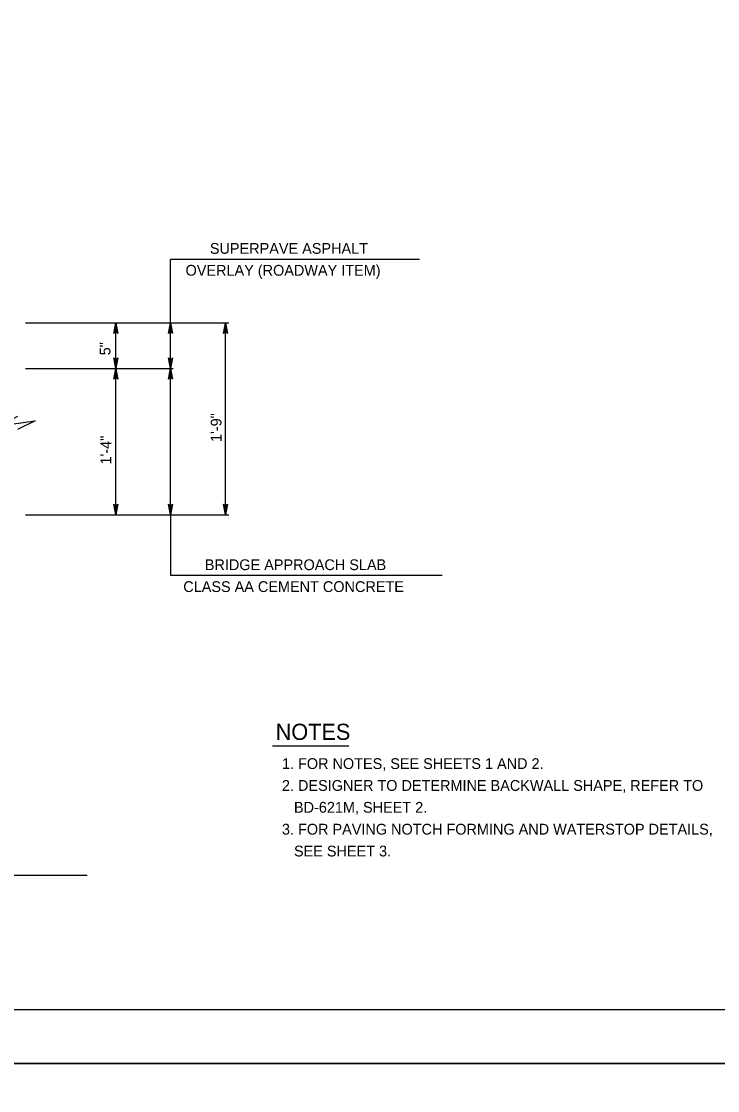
# Model space of a CAD drawing. Extents: x 636530 to 644067, y 294168 to 299122.
# Drawn here: x 640230.9 to 640424.3, y 297131 to 297428 of the extents above; entities that cross this region are included whole.
import ezdxf

# ---------------------------------------------------------------- set-up
doc = ezdxf.new("R2010")
doc.units = 0
doc.layers.add('1', color=7, linetype='Continuous')
doc.layers.add('PLT-BNDY', color=7, linetype='Continuous')

msp = doc.modelspace()

# ---------------------------------------------------------------- linework, layer by layer
at = {"layer": '1'}
for p, q in [((640272.33, 297344.26), (640272.33, 297361.85)), ((640341.45, 297361.85), (640272.33, 297361.85)), ((640231.98, 297344.26), (640288.5, 297344.26)), ((640257.09, 297290.92), (640257.09, 297344.26)), ((640272.33, 297290.92), (640272.33, 297344.26)), ((640287.57, 297290.92), (640287.57, 297344.26)), ((640231.98, 297331.55), (640273.02, 297331.55)), ((640231.98, 297290.92), (640288.5, 297290.92)), ((640272.33, 297290.92), (640272.33, 297274.19)), ((640272.33, 297274.19), (640347.72, 297274.19)), ((640300.61, 297226.78), (640321.85, 297226.78)), ((639979.01, 297190.83), (640249.14, 297190.83)), ((639887.78, 297153.48), (640673.78, 297153.48))]:
    msp.add_line(p, q, dxfattribs=at)
for points in [[(640257.09, 297344.26), (640257.65, 297341.27), (640257.49, 297341.5), (640257.29, 297341.62), (640257.09, 297341.66), (640256.89, 297341.62), (640256.69, 297341.5), (640256.53, 297341.27), (640257.09, 297344.26), (640256.69, 297341.5), (640256.89, 297341.62), (640257.09, 297344.26), (640257.09, 297341.66), (640257.29, 297341.62), (640257.09, 297344.26), (640257.49, 297341.5)], [(640272.33, 297344.26), (640272.89, 297341.27), (640272.73, 297341.5), (640272.53, 297341.62), (640272.33, 297341.66), (640272.13, 297341.62), (640271.93, 297341.5), (640271.77, 297341.27), (640272.33, 297344.26), (640271.93, 297341.5), (640272.13, 297341.62), (640272.33, 297344.26), (640272.33, 297341.66), (640272.53, 297341.62), (640272.33, 297344.26), (640272.73, 297341.5)], [(640287.57, 297344.26), (640288.13, 297341.27), (640287.97, 297341.5), (640287.77, 297341.62), (640287.57, 297341.66), (640287.37, 297341.62), (640287.17, 297341.5), (640287.01, 297341.27), (640287.57, 297344.26), (640287.17, 297341.5), (640287.37, 297341.62), (640287.57, 297344.26), (640287.57, 297341.66), (640287.77, 297341.62), (640287.57, 297344.26), (640287.97, 297341.5)], [(640257.09, 297331.55), (640256.53, 297334.54), (640256.69, 297334.31), (640256.89, 297334.19), (640257.09, 297334.15), (640257.29, 297334.19), (640257.49, 297334.31), (640257.65, 297334.54), (640257.09, 297331.55), (640257.49, 297334.31), (640257.29, 297334.19), (640257.09, 297331.55), (640257.09, 297334.15), (640256.89, 297334.19), (640257.09, 297331.55), (640256.69, 297334.31)], [(640272.33, 297331.55), (640271.77, 297334.54), (640271.93, 297334.31), (640272.13, 297334.19), (640272.33, 297334.15), (640272.53, 297334.19), (640272.73, 297334.31), (640272.89, 297334.54), (640272.33, 297331.55), (640272.73, 297334.31), (640272.53, 297334.19), (640272.33, 297331.55), (640272.33, 297334.15), (640272.13, 297334.19), (640272.33, 297331.55), (640271.93, 297334.31)], [(640257.09, 297331.55), (640257.65, 297328.57), (640257.49, 297328.8), (640257.29, 297328.92), (640257.09, 297328.95), (640256.89, 297328.92), (640256.69, 297328.8), (640256.53, 297328.57), (640257.09, 297331.55), (640256.69, 297328.8), (640256.89, 297328.92), (640257.09, 297331.55), (640257.09, 297328.95), (640257.29, 297328.92), (640257.09, 297331.55), (640257.49, 297328.8)], [(640272.33, 297331.55), (640272.89, 297328.57), (640272.73, 297328.8), (640272.53, 297328.92), (640272.33, 297328.95), (640272.13, 297328.92), (640271.93, 297328.8), (640271.77, 297328.57), (640272.33, 297331.55), (640271.93, 297328.8), (640272.13, 297328.92), (640272.33, 297331.55), (640272.33, 297328.95), (640272.53, 297328.92), (640272.33, 297331.55), (640272.73, 297328.8)], [(640229.77, 297318.18), (640224.58, 297315.64), (640234.73, 297317.02), (640229.77, 297314.66)], [(640257.09, 297290.92), (640256.53, 297293.9), (640256.69, 297293.67), (640256.89, 297293.55), (640257.09, 297293.52), (640257.29, 297293.55), (640257.49, 297293.67), (640257.65, 297293.9), (640257.09, 297290.92), (640257.49, 297293.67), (640257.29, 297293.55), (640257.09, 297290.92), (640257.09, 297293.52), (640256.89, 297293.55), (640257.09, 297290.92), (640256.69, 297293.67)], [(640272.33, 297290.92), (640271.77, 297293.9), (640271.93, 297293.67), (640272.13, 297293.55), (640272.33, 297293.52), (640272.53, 297293.55), (640272.73, 297293.67), (640272.89, 297293.9), (640272.33, 297290.92), (640272.73, 297293.67), (640272.53, 297293.55), (640272.33, 297290.92), (640272.33, 297293.52), (640272.13, 297293.55), (640272.33, 297290.92), (640271.93, 297293.67)], [(640287.57, 297290.92), (640287.01, 297293.9), (640287.17, 297293.67), (640287.37, 297293.55), (640287.57, 297293.52), (640287.77, 297293.55), (640287.97, 297293.67), (640288.13, 297293.9), (640287.57, 297290.92), (640287.97, 297293.67), (640287.77, 297293.55), (640287.57, 297290.92), (640287.57, 297293.52), (640287.37, 297293.55), (640287.57, 297290.92), (640287.17, 297293.67)]]:
    msp.add_lwpolyline(points, dxfattribs=at)
at = {"layer": 'PLT-BNDY'}
for points in [[(639847.78, 297732.48), (640688.78, 297732.48), (640688.78, 297138.48), (639847.78, 297138.48)], [(639847.78, 297138.48), (640688.78, 297138.48), (640688.78, 296544.48), (639847.78, 296544.48)]]:
    msp.add_lwpolyline(points, close=True, dxfattribs=at)

# ---------------------------------------------------------------- texts
at = {"layer": '1'}
for s, rotation, p in [('SUPERPAVE ASPHALT', 360, (640283.23, 297363.41)), ('OVERLAY (ROADWAY ITEM)', 360, (640276.48, 297357.33)), ('5"', 90, (640255.62, 297335.22)), ('1\'-9"', 90, (640286.47, 297311.15)), ('1\'-4"', 90, (640255.83, 297304.9)), ('BRIDGE APPROACH SLAB', 360, (640281.83, 297275.55)), ('CLASS AA CEMENT CONCRETE', 360, (640275.84, 297269.47))]:
    msp.add_text(s, height=3, rotation=rotation, dxfattribs=at).set_placement(p)
for s, height, p in [('NOTES', 4.5, (640301.51, 297228.39)), ('1. FOR NOTES, SEE SHEETS 1 AND 2.', 3, (640303.25, 297220.31)), ('2. DESIGNER TO DETERMINE BACKWALL SHAPE, REFER TO ', 3, (640303.25, 297214.24)), ('   BD-621M, SHEET 2.', 3, (640303.25, 297208.17)), ('3. FOR PAVING NOTCH FORMING AND WATERSTOP DETAILS, ', 3, (640303.25, 297202.09)), ('   SEE SHEET 3.', 3, (640303.25, 297196.02))]:
    msp.add_text(s, height=height, dxfattribs=at).set_placement(p)

doc.saveas('drawing.dxf')
